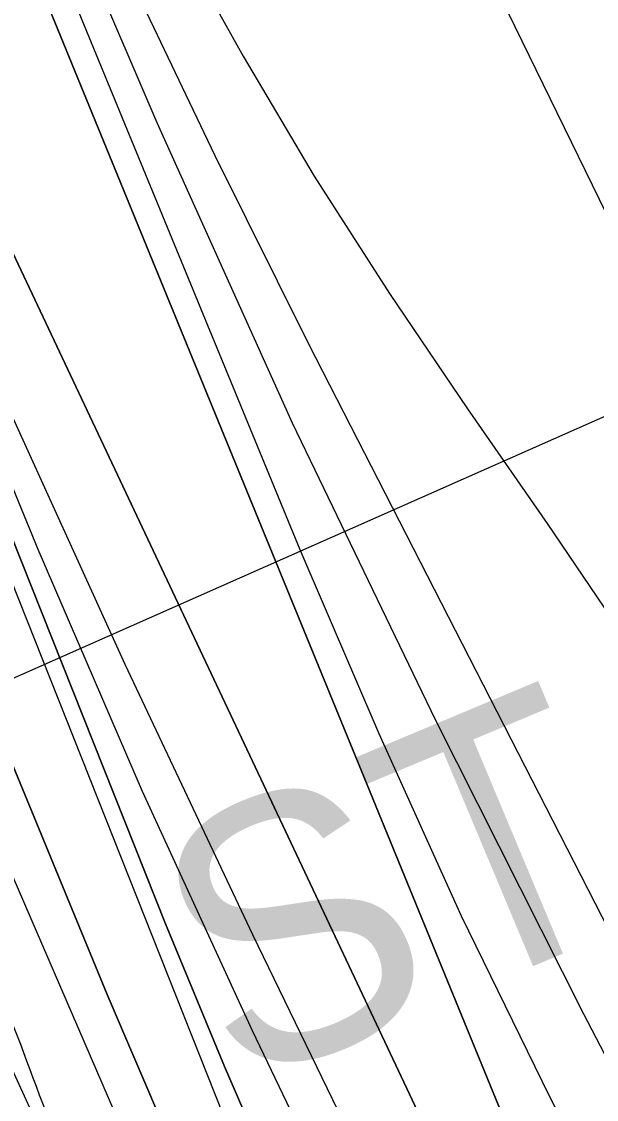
# Model space of a CAD drawing. Extents: x 3297753 to 3335611, y 652252 to 677623.
# Drawn here: x 3308649 to 3308869.1, y 671776.2 to 672189.1 of the extents above; entities that cross this region are included whole.
import ezdxf

# ---------------------------------------------------------------- set-up
doc = ezdxf.new("R2010")
doc.units = 0
for name, color, linetype in [('V-RIVR-EDGE', 7, 'Continuous'), ('V-RIVR-RANG', 7, 'Continuous'), ('V-RRAP-RVMT', 7, 'Continuous'), ('V-TOPO-DPTH', 7, 'Continuous'), ('V-TOPO-GNAM-IDEN', 7, 'Continuous'), ('V-TOPO-MAJR', 7, 'Continuous'), ('V-TOPO-MINR', 7, 'Continuous'), ('V-TOPO-WATR', 7, 'Continuous')]:
    doc.layers.add(name, color=color, linetype=linetype)

msp = doc.modelspace()

# ---------------------------------------------------------------- linework, layer by layer
at = {"layer": 'V-RIVR-EDGE'}
msp.add_spline([(3307850.62, 675821), (3307850.75, 675819.26), (3307852.36, 675798.53), (3307852.34, 675791.07), (3307856.9, 675791.47), (3307860.2, 675784), (3307858.08, 675766.6), (3307858.03, 675745.87), (3307859.68, 675743.8), (3307863.41, 675742.96), (3307863.4, 675739.64), (3307862.94, 675720.99), (3307866.19, 675694.04), (3307864.47, 675668.35), (3307864.85, 675653.43), (3307866.04, 675632.29), (3307865.98, 675608.25), (3307860.93, 675578), (3307855.03, 675536.15), (3307852.01, 675490.98), (3307848.61, 675457.42), (3307845.62, 675420.95), (3307843.09, 675401.89), (3307841.81, 675387.8), (3307842.17, 675364.59), (3307841.69, 675337.23), (3307844.13, 675320.65), (3307845.74, 675299.92), (3307848.96, 675263.02), (3307851.37, 675230.27), (3307851.72, 675204.99), (3307854.14, 675179.28), (3307856.98, 675153.99), (3307856.53, 675138.24), (3307855.69, 675135.76), (3307856.07, 675118.35), (3307855.63, 675111.72), (3307854.35, 675095.97), (3307852.65, 675077.74), (3307852.18, 675054.11), (3307855.44, 675031.72), (3307862.38, 674991.5), (3307864.8, 674962.48), (3307868.44, 674926), (3307870.05, 674906.1), (3307872.46, 674875.01), (3307874.08, 674859.25), (3307876.52, 674843.5), (3307878.94, 674816.13), (3307882.53, 674757.68), (3307886.15, 674712.5), (3307885.71, 674704.21), (3307884.45, 674697.99), (3307884.44, 674691.78), (3307887.31, 674680.16), (3307887.28, 674668.97), (3307887.26, 674658.2), (3307885.58, 674651.15), (3307881.01, 674644.12), (3307881, 674639.97), (3307886.35, 674626.28), (3307890.03, 674605.55), (3307895.77, 674578.59), (3307899.43, 674550.81), (3307909.27, 674510.58), (3307914.59, 674481.97), (3307918.25, 674453.78), (3307918.22, 674440.51), (3307919.86, 674433.88), (3307927.3, 674423.08), (3307927.28, 674417.7), (3307927.25, 674404.02), (3307928.48, 674400.28), (3307931.78, 674393.23), (3307935.06, 674376.64), (3307944.54, 674357.55), (3307954.85, 674337.22), (3307963.92, 674316.06), (3307975.42, 674271.68), (3307986.49, 674225.23), (3308000.06, 674178.77), (3308007.44, 674148.91), (3308015.22, 674108.27), (3308020.53, 674078.42), (3308024.25, 674072.19), (3308025.04, 674059.34), (3308025.41, 674039.44), (3308027.79, 673997.16), (3308030.63, 673971.46), (3308027.69, 673955.3), (3308027.24, 673943.28), (3308027.64, 673935.82), (3308029.69, 673925.45), (3308035.46, 673911.76), (3308035.42, 673899.32), (3308034.12, 673873.21), (3308036.13, 673851.24), (3308038.54, 673818.91), (3308040.98, 673799), (3308046.76, 673788.21), (3308050.46, 673778.26), (3308048.79, 673772.46), (3308048.76, 673761.27), (3308053.68, 673740.53), (3308060.66, 673711.09), (3308069.7, 673678.73), (3308069.66, 673665.06), (3308067.15, 673653.46), (3308067.55, 673650.14), (3308072.94, 673649.3), (3308077.91, 673648.87), (3308079.98, 673646.38), (3308086.52, 673608.64), (3308091.84, 673582.1), (3308104.58, 673536.48), (3308114.83, 673495), (3308121.38, 673461), (3308123.83, 673446.07), (3308127.95, 673436.12), (3308140.31, 673406.24), (3308148.95, 673377.21), (3308153.04, 673357.72), (3308158.34, 673321.23), (3308169, 673273.12), (3308189.1, 673188.1), (3308196.88, 673150.37), (3308207.96, 673103.92), (3308212.04, 673079.45), (3308214.06, 673059.97), (3308216.51, 673045.04), (3308218.98, 673035.91), (3308226, 673025.53), (3308228.46, 673015.99), (3308228.43, 673002.32), (3308230.49, 672996.92), (3308235.04, 672992.77), (3308235.02, 672984.48), (3308237.47, 672972.87), (3308241.99, 672953.37), (3308247.32, 672933.05), (3308253.9, 672910.65), (3308257.61, 672901.53), (3308263.8, 672890.32), (3308276.17, 672865), (3308277.39, 672856.3), (3308278.62, 672850.08), (3308283.16, 672844.26), (3308286.05, 672839.7), (3308286.04, 672832.24), (3308285.59, 672818.97), (3308288.47, 672812.33), (3308293.83, 672800.3), (3308303.72, 672777.89), (3308309.9, 672762.54), (3308316.07, 672743.05), (3308316.44, 672725.64), (3308318.1, 672723.15), (3308323.06, 672717.33), (3308327.59, 672706.13), (3308331.69, 672690.37), (3308330.84, 672679.6), (3308330.4, 672672.14), (3308332.46, 672667.16), (3308337.42, 672658.44), (3308343.59, 672642.67), (3308347.7, 672625.26), (3308355.91, 672595.39), (3308355.89, 672584.62), (3308357.53, 672579.64), (3308362.07, 672570.92), (3308366.61, 672563.45), (3308376.07, 672534), (3308399.56, 672478.4), (3308411.51, 672452.67), (3308418.52, 672435.25), (3308421.79, 672418.66), (3308423.01, 672409.95), (3308425.49, 672403.73), (3308428.79, 672397.5), (3308430.01, 672387.55), (3308434.95, 672375.52), (3308444.41, 672344.83), (3308450.58, 672326.99), (3308456.78, 672320.76), (3308459.66, 672312.87), (3308465.4, 672287.99), (3308467.43, 672268.09), (3308473.18, 672249.01), (3308476.05, 672236.57), (3308485.95, 672214.16), (3308490.05, 672198.81), (3308495.86, 672201.7), (3308496.67, 672193), (3308499.08, 672161.9), (3308505.23, 672134.53), (3308513.87, 672107.57), (3308522.52, 672084.75), (3308527.9, 672082.25), (3308536.2, 672087.2), (3308540.76, 672086.78), (3308539.51, 672083.88), (3308535.76, 672077.67), (3308534.91, 672067.73), (3308534.47, 672059.44), (3308531.96, 672050.74), (3308533.2, 672047.42), (3308536.91, 672037.88), (3308550.93, 672008.42), (3308564.93, 671974.39), (3308569.87, 671959.46), (3308576.49, 671954.88), (3308585.14, 671932.48), (3308595.86, 671910.49), (3308604.94, 671895.13), (3308605.76, 671888.49), (3308607.82, 671885.17), (3308610.71, 671881.02), (3308616.47, 671862.77), (3308627.6, 671838.7), (3308640.39, 671816.29), (3308660.99, 671765.26), (3308672.95, 671740.77), (3308685.32, 671715.46), (3308698.53, 671692.21), (3308700.17, 671685.58), (3308711.29, 671658.19), (3308728.21, 671627.9), (3308743.07, 671602.99), (3308758.34, 671575.6), (3308771.97, 671554.84), (3308775.27, 671548.61), (3308783.11, 671536.16), (3308790.54, 671522.88), (3308793.43, 671519.55), (3308797.16, 671517.06), (3308801.29, 671511.24), (3308803.76, 671502.95), (3308810.8, 671502.1), (3308815.77, 671499.19), (3308833.53, 671474.28), (3308845.09, 671458.5), (3308857.08, 671443.55), (3308870.72, 671429.01), (3308882.71, 671418.61), (3308908.77, 671397), (3308930.27, 671375.39), (3308944.33, 671361.26), (3308952.58, 671346.74), (3308960.43, 671336.77), (3308966.22, 671331.78), (3308972.85, 671328.86), (3308985.64, 671307.28), (3309001.75, 671282.37), (3309010.84, 671271.57), (3309010.83, 671268.25), (3309008.34, 671266.19), (3309011.64, 671262.03), (3309018.66, 671250.83), (3309024.85, 671237.13), (3309035.15, 671212.24), (3309059.5, 671169.07), (3309066.5, 671150.82), (3309067.71, 671140.45), (3309071.85, 671135.88), (3309077.22, 671128.41), (3309078.45, 671123.02), (3309078.43, 671117.63), (3309082.15, 671111.4), (3309089.15, 671092.73), (3309098.63, 671073.23), (3309111.41, 671045.01), (3309116.36, 671032.15), (3309123.35, 671011), (3309128.7, 670995.65), (3309133.23, 670984.86), (3309143.97, 670967.42), (3309159.66, 670945.42), (3309169.17, 670933.37), (3309181.99, 670924.22), (3309188.19, 670917.16), (3309197.69, 670902.22), (3309217.1, 670874.81), (3309231.57, 670859.03), (3309239.82, 670845.33), (3309244.79, 670840.76), (3309252.23, 670835.35), (3309260.51, 670831.18), (3309275.4, 670817.06), (3309282.43, 670810.41), (3309290.69, 670800.02), (3309303.1, 670788.39), (3309315.92, 670775.51), (3309335.34, 670751), (3309344.42, 670736.47), (3309351.03, 670726.51), (3309360.13, 670721.51), (3309375.84, 670704.9), (3309390.72, 670688.69), (3309403.11, 670668.77), (3309415.49, 670646.77), (3309426.65, 670635.14), (3309442.78, 670618.52), (3309454.34, 670603.15), (3309462.18, 670588.63), (3309470.85, 670575.34), (3309476.63, 670563.31), (3309487.39, 670558.31), (3309488.62, 670554.57), (3309489.44, 670550.84), (3309494.82, 670544.2), (3309506.81, 670533.39), (3309523.77, 670518.84), (3309529.95, 670505.98), (3309538.6, 670484.82), (3309549.72, 670453.7), (3309551.35, 670440.85), (3309555.47, 670430.89), (3309568.67, 670408.89), (3309577.35, 670396.02), (3309581.47, 670386.48), (3309581.46, 670383.16), (3309578.55, 670379.85), (3309576.88, 670374.88), (3309582.24, 670364.09), (3309594.61, 670336.71), (3309604.49, 670308.91), (3309606.94, 670296.06), (3309614.38, 670284.85), (3309627.18, 670266.99), (3309635.46, 670261.59), (3309639.18, 670259.92), (3309638.74, 670249.97), (3309639.54, 670236.29), (3309641.18, 670228), (3309644.89, 670221.36), (3309656.46, 670208.06), (3309664.31, 670195.61), (3309663.46, 670188.15), (3309663.84, 670176.13), (3309667.96, 670166.17), (3309673.34, 670159.94), (3309684.07, 670142.92), (3309690.66, 670126.33), (3309700.14, 670102.68), (3309716.65, 670076.52)], degree=3, dxfattribs=at)
at = {"layer": 'V-RIVR-RANG'}
msp.add_line((3307750.1, 671541.14), (3309103.45, 672140.18), dxfattribs=at)
at = {"layer": 'V-RRAP-RVMT'}
msp.add_line((3308882.2, 672096.3), (3308820.46, 672223.03), dxfattribs=at)
at = {"layer": 'V-TOPO-DPTH'}
for points in [[(3308900.95, 671558.8), (3308567.45, 672266.31), (3308551.64, 672300.64), (3308536.24, 672335.16), (3308521.45, 672369.95), (3308507.08, 672404.91), (3308481.27, 672469.33), (3308480.15, 672472.24), (3308479.08, 672475.16), (3308478.09, 672478.11), (3308477.16, 672481.08), (3308452.8, 672562), (3308440.03, 672605.52), (3308427.67, 672649.16), (3308415.92, 672692.97), (3308404.57, 672736.89), (3308153.49, 673737.97)], [(3308153.49, 673737.97), (3308404.57, 672736.89), (3308415.92, 672692.97), (3308427.67, 672649.16), (3308440.03, 672605.52), (3308452.8, 672562), (3308477.16, 672481.08), (3308478.09, 672478.11), (3308479.08, 672475.16), (3308480.15, 672472.24), (3308481.27, 672469.33), (3308507.08, 672404.91), (3308521.45, 672369.95), (3308536.24, 672335.16), (3308551.64, 672300.64), (3308567.45, 672266.31), (3308900.95, 671558.8)], [(3308064.92, 673715.85), (3308423.2, 672508.01), (3308430.6, 672483.92), (3308438.29, 672459.92), (3308446.44, 672436.07), (3308454.88, 672412.32), (3308557.1, 672133.18), (3308597.13, 672026.95), (3308638.47, 671921.26), (3308681.79, 671816.35), (3308726.42, 671711.98), (3308813.34, 671513.86), (3308815.57, 671508.98), (3308817.92, 671504.16), (3308820.42, 671499.41), (3308823.02, 671494.72), (3308838.11, 671468.58), (3308848.52, 671450.98), (3308859.18, 671433.52), (3308870.19, 671416.3)], [(3308870.19, 671416.3), (3308859.18, 671433.52), (3308848.52, 671450.98), (3308838.11, 671468.58), (3308823.02, 671494.72), (3308820.42, 671499.41), (3308817.92, 671504.16), (3308815.57, 671508.98), (3308813.34, 671513.86), (3308726.42, 671711.98), (3308681.79, 671816.35), (3308638.47, 671921.26), (3308597.13, 672026.95), (3308557.1, 672133.18), (3308454.88, 672412.32), (3308446.44, 672436.07), (3308438.29, 672459.92), (3308430.6, 672483.92), (3308423.2, 672508.01), (3308064.92, 673715.85)], [(3308038.11, 673694.01), (3308231.06, 672955.33), (3308254.25, 672868.7), (3308278.14, 672782.26), (3308303.08, 672696.12), (3308328.72, 672610.18), (3308377.9, 672448.87), (3308379.52, 672443.75), (3308381.21, 672438.66), (3308383, 672433.6), (3308384.86, 672428.56), (3308463.1, 672223.11), (3308505.15, 672115.8), (3308548.54, 672009.04), (3308593.97, 671903.14), (3308640.75, 671797.8), (3308761.81, 671532.04), (3308772.55, 671509.51), (3308783.81, 671487.25), (3308795.83, 671465.4), (3308808.37, 671443.82), (3308881.25, 671323.28)], [(3308877.09, 671663.61), (3308867.91, 671685.03), (3308553.03, 672454.36), (3308544.74, 672475.53), (3308536.89, 672496.85), (3308529.69, 672518.41), (3308522.92, 672540.12), (3308245.95, 673479.12)], [(3308245.95, 673479.12), (3308522.92, 672540.12), (3308529.69, 672518.41), (3308536.89, 672496.85), (3308544.74, 672475.53), (3308553.03, 672454.36), (3308867.91, 671685.03), (3308877.09, 671663.61)], [(3308873.37, 671492.93), (3308855.74, 671523.04), (3308838.99, 671553.65), (3308822.84, 671584.59), (3308801.05, 671627.84), (3308775.15, 671680.98), (3308750.21, 671734.55), (3308726.7, 671788.76), (3308704.14, 671843.4), (3308467.62, 672438.62), (3308462.22, 672452.74), (3308457.06, 672466.93), (3308452.26, 672481.26), (3308447.7, 672495.67), (3308248.13, 673155.24)], [(3308873.37, 671492.93), (3308855.74, 671523.04), (3308838.99, 671553.65), (3308822.84, 671584.59), (3308801.05, 671627.84), (3308775.15, 671680.98), (3308750.21, 671734.55), (3308726.7, 671788.76), (3308704.14, 671843.4), (3308467.62, 672438.62), (3308462.22, 672452.74), (3308457.06, 672466.93), (3308452.26, 672481.26), (3308447.7, 672495.67), (3308248.13, 673155.24)], [(3308315.42, 672991.23), (3308351.52, 672860.63), (3308389.37, 672730.49), (3308462.44, 672488.38), (3308465.18, 672479.69), (3308468.08, 672471.05), (3308471.2, 672462.49), (3308474.46, 672453.98), (3308552.59, 672258.21), (3308596.16, 672152.35), (3308641.23, 672047.16), (3308688.55, 671942.96), (3308737.36, 671839.41), (3308867.94, 671569.98), (3308876.16, 671553.58)], [(3308315.42, 672991.23), (3308351.52, 672860.63), (3308389.37, 672730.49), (3308462.44, 672488.38), (3308465.18, 672479.69), (3308468.08, 672471.05), (3308471.2, 672462.49), (3308474.46, 672453.98), (3308552.59, 672258.21), (3308596.16, 672152.35), (3308641.23, 672047.16), (3308688.55, 671942.96), (3308737.36, 671839.41), (3308867.94, 671569.98), (3308876.16, 671553.58)]]:
    msp.add_lwpolyline(points, dxfattribs=at)
at = {"layer": 'V-TOPO-MAJR'}
msp.add_lwpolyline([(3308391.53, 673027.29), (3308534.46, 672534.49), (3308539.78, 672517.22), (3308545.46, 672500.08), (3308551.69, 672483.13), (3308558.3, 672466.31), (3308755.53, 671986.87), (3308785.76, 671916.36), (3308817.34, 671846.48), (3308850.96, 671777.56), (3308885.93, 671709.28)], dxfattribs=at)
at = {"layer": 'V-TOPO-MINR'}
for points in [[(3308315.65, 673747.22), (3308498.67, 672726.47), (3308557.19, 672523.14), (3308559.75, 672514.79), (3308562.49, 672506.5), (3308565.52, 672498.31), (3308568.73, 672490.19), (3308623.75, 672357.65), (3308655.49, 672283.71), (3308688.39, 672210.31), (3308723.03, 672137.72), (3308758.83, 672065.66), (3308996.67, 671600.96)], [(3308153.49, 673737.97), (3308404.57, 672736.89), (3308415.92, 672692.97), (3308427.67, 672649.16), (3308440.03, 672605.52), (3308452.8, 672562), (3308477.16, 672481.08), (3308478.09, 672478.11), (3308479.08, 672475.16), (3308480.15, 672472.24), (3308481.27, 672469.33), (3308507.08, 672404.91), (3308521.45, 672369.95), (3308536.24, 672335.16), (3308551.64, 672300.64), (3308567.45, 672266.31), (3308900.95, 671558.8)], [(3308052.24, 673715.96), (3308299.22, 672794.94), (3308315.22, 672736.52), (3308331.64, 672678.23), (3308348.69, 672620.11), (3308366.15, 672562.12), (3308385.12, 672500.31), (3308393.57, 672473.36), (3308402.23, 672446.48), (3308411.2, 672419.7), (3308420.39, 672392.99), (3308430.01, 672366.44), (3308440, 672340.03), (3308450.55, 672313.84), (3308461.47, 672287.8), (3308792.37, 671521.58), (3308797.94, 671509.29), (3308803.78, 671497.14), (3308810.04, 671485.2), (3308816.58, 671473.4), (3308858.12, 671401.45), (3308882.55, 671360.3)], [(3308038.11, 673694.01), (3308231.06, 672955.33), (3308254.25, 672868.7), (3308278.14, 672782.26), (3308303.08, 672696.12), (3308328.72, 672610.18), (3308377.9, 672448.87), (3308379.52, 672443.75), (3308381.21, 672438.66), (3308383, 672433.6), (3308384.86, 672428.56), (3308463.1, 672223.11), (3308505.15, 672115.8), (3308548.54, 672009.04), (3308593.97, 671903.14), (3308640.75, 671797.8), (3308761.81, 671532.04), (3308772.55, 671509.51), (3308783.81, 671487.25), (3308795.83, 671465.4), (3308808.37, 671443.82), (3308881.25, 671323.28)], [(3308364.94, 673691.58), (3308525.19, 672675.41), (3308531.59, 672648), (3308538.78, 672620.75), (3308568.51, 672517.45), (3308569.71, 672513.56), (3308570.99, 672509.7), (3308572.4, 672505.89), (3308573.89, 672502.1), (3308599.27, 672441.08), (3308614, 672407.04), (3308629.38, 672373.31), (3308645.73, 672340.03), (3308662.72, 672307.06), (3308707.84, 672222.55), (3308733.86, 672175.89), (3308761, 672129.91), (3308789.81, 672084.97), (3308819.74, 672040.71), (3308850.18, 671996.75), (3308880.19, 671952.5)], [(3308245.95, 673479.12), (3308522.92, 672540.12), (3308529.69, 672518.41), (3308536.89, 672496.85), (3308544.74, 672475.53), (3308553.03, 672454.36), (3308867.91, 671685.03), (3308877.09, 671663.61)], [(3308157.71, 673432.1), (3308440.33, 672499.31), (3308445.79, 672482.04), (3308451.55, 672464.88), (3308457.73, 672447.86), (3308464.19, 672430.94), (3308795.32, 671595.69), (3308801.19, 671581.51), (3308807.34, 671567.45), (3308813.9, 671553.59), (3308820.75, 671539.85), (3308828.01, 671526.33), (3308835.54, 671512.97), (3308843.48, 671499.84), (3308851.7, 671486.88), (3309009.44, 671246.29)], [(3308248.13, 673155.24), (3308447.7, 672495.67), (3308452.26, 672481.26), (3308457.06, 672466.93), (3308462.22, 672452.74), (3308467.62, 672438.62), (3308704.14, 671843.4), (3308726.7, 671788.76), (3308750.21, 671734.55), (3308775.15, 671680.98), (3308801.05, 671627.84), (3308822.84, 671584.59), (3308838.99, 671553.65), (3308855.74, 671523.04), (3308873.37, 671492.93)], [(3308403.64, 673049.33), (3308434.11, 672925.05), (3308467.41, 672801.41), (3308545.86, 672528.83), (3308549.78, 672516.01), (3308553.99, 672503.29), (3308558.62, 672490.73), (3308563.53, 672478.26), (3308651.11, 672266.38), (3308700.85, 672150.4), (3308752.6, 672035.35), (3308807.37, 671921.71), (3308864.16, 671809.01), (3308967.52, 671610.42)], [(3308295.48, 673026), (3308336.36, 672884.86), (3308455.07, 672492.02), (3308458.72, 672480.47), (3308462.57, 672468.99), (3308466.71, 672457.61), (3308471.05, 672446.31), (3308616.76, 672080.42), (3308655.24, 671987.03), (3308695.19, 671894.3), (3308737.33, 671802.53), (3308780.93, 671711.42), (3308847.37, 671576.74), (3308859.16, 671553.64), (3308871.38, 671530.76)], [(3308315.42, 672991.23), (3308351.52, 672860.63), (3308389.37, 672730.49), (3308462.44, 672488.38), (3308465.18, 672479.69), (3308468.08, 672471.05), (3308471.2, 672462.49), (3308474.46, 672453.98), (3308552.59, 672258.21), (3308596.16, 672152.35), (3308641.23, 672047.16), (3308688.55, 671942.96), (3308737.36, 671839.41), (3308867.94, 671569.98), (3308876.16, 671553.58)]]:
    msp.add_lwpolyline(points, dxfattribs=at)
at = {"layer": 'V-TOPO-WATR'}
msp.add_lwpolyline([(3308064.92, 673715.85), (3308423.2, 672508.01), (3308430.6, 672483.92), (3308438.29, 672459.92), (3308446.44, 672436.07), (3308454.88, 672412.32), (3308557.1, 672133.18), (3308597.13, 672026.95), (3308638.47, 671921.26), (3308681.79, 671816.35), (3308726.42, 671711.98), (3308813.34, 671513.86), (3308815.57, 671508.98), (3308817.92, 671504.16), (3308820.42, 671499.41), (3308823.02, 671494.72), (3308838.11, 671468.58), (3308848.52, 671450.98), (3308859.18, 671433.52), (3308870.19, 671416.3)], dxfattribs=at)

# ---------------------------------------------------------------- texts
at = {"layer": 'V-TOPO-GNAM-IDEN'}
msp.add_text('ST. DELPHINE LDG.', height=99.9998, rotation=22.7309, dxfattribs=at).set_placement((3308730.65, 671779.4))

doc.saveas('drawing.dxf')
